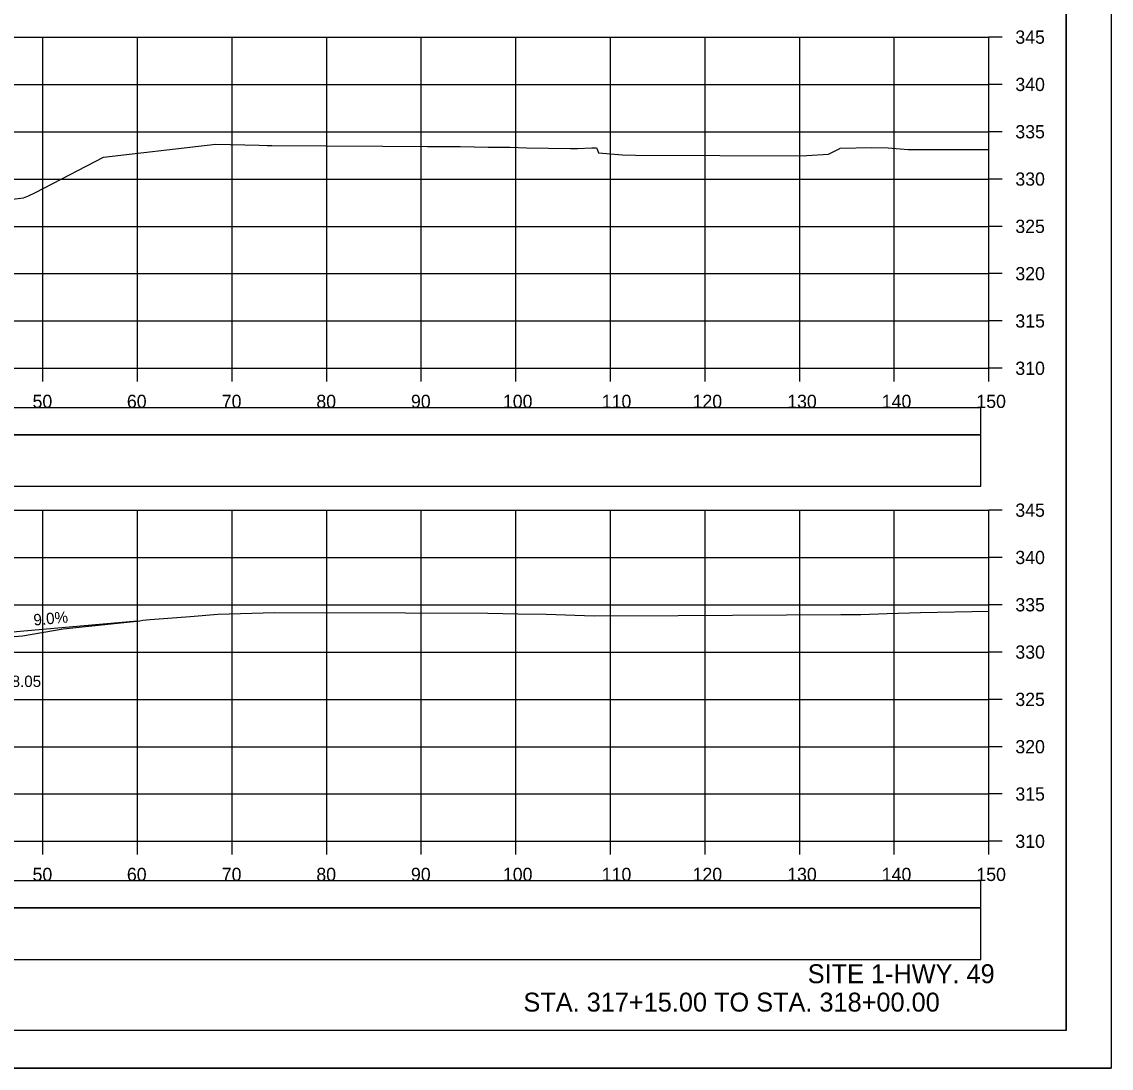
# Model space of a CAD drawing. Extents: x 1368122 to 1710785, y 373130 to 557566.
# Drawn here: x 1369403.3 to 1369518.5, y 375477 to 375587.7 of the extents above; entities that cross this region are included whole.
import ezdxf

# ---------------------------------------------------------------- set-up
doc = ezdxf.new("R2010")
doc.units = 0
for name, color, linetype in [('R_Axis', 7, 'Continuous'), ('R_Axis Annot', 7, 'Continuous'), ('R_Border', 7, 'Continuous'), ('R_Draft', 7, 'Continuous'), ('R_Drive', 7, 'Continuous'), ('R_Exist Surface', 7, 'Continuous'), ('R_Grid', 7, 'Continuous'), ('R_No Plot', 7, 'Continuous'), ('R_Water Annot', 7, 'Continuous'), ('R_Xsect Elev', 7, 'Continuous')]:
    doc.layers.add(name, color=color, linetype=linetype)

msp = doc.modelspace()

# ---------------------------------------------------------------- linework, layer by layer
for points in [[(1369206.41, 375544.02), (1369504.71, 375544.02), (1369504.71, 375546.84), (1369206.41, 375546.84)], [(1369206.41, 375538.55), (1369504.71, 375538.55), (1369504.71, 375543.96), (1369206.41, 375543.96)], [(1369206.41, 375494.02), (1369504.71, 375494.02), (1369504.71, 375496.84), (1369206.41, 375496.84)], [(1369206.41, 375488.55), (1369504.71, 375488.55), (1369504.71, 375493.96), (1369206.41, 375493.96)]]:
    msp.add_lwpolyline(points, close=True)
at = {"layer": 'R_Axis'}
for p, q in [((1369505.56, 375551.03), (1369505.56, 375586.03)), ((1369506.96, 375586.03), (1369505.56, 375586.03)), ((1369506.96, 375581.03), (1369505.56, 375581.03)), ((1369506.96, 375576.03), (1369505.56, 375576.03)), ((1369506.96, 375571.03), (1369505.56, 375571.03)), ((1369506.96, 375566.03), (1369505.56, 375566.03)), ((1369506.96, 375561.03), (1369505.56, 375561.03)), ((1369506.96, 375556.03), (1369505.56, 375556.03)), ((1369205.56, 375551.03), (1369505.56, 375551.03)), ((1369405.56, 375549.63), (1369405.56, 375551.03)), ((1369415.56, 375549.63), (1369415.56, 375551.03)), ((1369425.56, 375549.63), (1369425.56, 375551.03)), ((1369435.56, 375549.63), (1369435.56, 375551.03)), ((1369445.56, 375549.63), (1369445.56, 375551.03)), ((1369455.56, 375549.63), (1369455.56, 375551.03)), ((1369465.56, 375549.63), (1369465.56, 375551.03)), ((1369475.56, 375549.63), (1369475.56, 375551.03)), ((1369485.56, 375549.63), (1369485.56, 375551.03)), ((1369495.56, 375549.63), (1369495.56, 375551.03)), ((1369505.56, 375549.63), (1369505.56, 375551.03)), ((1369506.96, 375551.03), (1369505.56, 375551.03)), ((1369505.56, 375501.03), (1369505.56, 375536.03)), ((1369506.96, 375536.03), (1369505.56, 375536.03)), ((1369506.96, 375531.03), (1369505.56, 375531.03)), ((1369506.96, 375526.03), (1369505.56, 375526.03)), ((1369506.96, 375521.03), (1369505.56, 375521.03)), ((1369506.96, 375516.03), (1369505.56, 375516.03)), ((1369506.96, 375511.03), (1369505.56, 375511.03)), ((1369506.96, 375506.03), (1369505.56, 375506.03)), ((1369205.56, 375501.03), (1369505.56, 375501.03)), ((1369405.56, 375499.63), (1369405.56, 375501.03)), ((1369415.56, 375499.63), (1369415.56, 375501.03)), ((1369425.56, 375499.63), (1369425.56, 375501.03)), ((1369435.56, 375499.63), (1369435.56, 375501.03)), ((1369445.56, 375499.63), (1369445.56, 375501.03)), ((1369455.56, 375499.63), (1369455.56, 375501.03)), ((1369465.56, 375499.63), (1369465.56, 375501.03)), ((1369475.56, 375499.63), (1369475.56, 375501.03)), ((1369485.56, 375499.63), (1369485.56, 375501.03)), ((1369495.56, 375499.63), (1369495.56, 375501.03)), ((1369505.56, 375499.63), (1369505.56, 375501.03)), ((1369506.96, 375501.03), (1369505.56, 375501.03))]:
    msp.add_line(p, q, dxfattribs=at)
at = {"layer": 'R_Border'}
for q in [(1369513.74, 375686.49), (1369197.56, 375481.03)]:
    msp.add_line((1369513.74, 375481.03), q, dxfattribs=at)
at = {"layer": 'R_Drive'}
msp.add_line((1369415.53, 375524.31), (1369398.74, 375522.8), dxfattribs=at)
at = {"layer": 'R_Exist Surface'}
for points in [[(1369400.58, 375568.68), (1369403.5, 375569.04), (1369404.05, 375569.26), (1369404.77, 375569.62), (1369411.97, 375573.33), (1369422.94, 375574.61), (1369423.83, 375574.7), (1369428.43, 375574.61), (1369429.26, 375574.59), (1369429.32, 375574.59), (1369429.38, 375574.59), (1369429.77, 375574.59), (1369441.5, 375574.51), (1369446.23, 375574.48), (1369449.66, 375574.46), (1369452.62, 375574.41), (1369454.94, 375574.4), (1369456.68, 375574.32), (1369461.34, 375574.24), (1369462.06, 375574.27), (1369463.59, 375574.31), (1369463.73, 375574.31), (1369464.09, 375574.31), (1369464.15, 375574.17), (1369464.29, 375573.81), (1369466.84, 375573.6), (1369468.19, 375573.55), (1369486.04, 375573.49), (1369486.31, 375573.5), (1369488.61, 375573.66), (1369489.82, 375574.26), (1369489.85, 375574.28), (1369493.18, 375574.35), (1369494.92, 375574.33), (1369497.04, 375574.16), (1369505.56, 375574.15)], [(1369399.01, 375522.4), (1369403.42, 375522.73), (1369407.7, 375523.47), (1369415.8, 375524.34), (1369416.12, 375524.39), (1369416.89, 375524.49), (1369421.12, 375524.78), (1369424.06, 375525.02), (1369430.04, 375525.21), (1369443.91, 375525.18), (1369452.61, 375525.15), (1369455.76, 375525.08), (1369458.78, 375525.04), (1369463.85, 375524.85), (1369472.7, 375524.9), (1369489.9, 375524.99), (1369492.02, 375525.01), (1369494.81, 375525.11), (1369498.35, 375525.23), (1369505.56, 375525.37)]]:
    msp.add_lwpolyline(points, dxfattribs=at)
at = {"layer": 'R_Grid'}
for p, q in [((1369205.56, 375586.03), (1369505.56, 375586.03)), ((1369405.56, 375551.03), (1369405.56, 375586.03)), ((1369415.56, 375551.03), (1369415.56, 375586.03)), ((1369425.56, 375551.03), (1369425.56, 375586.03)), ((1369435.56, 375551.03), (1369435.56, 375586.03)), ((1369445.56, 375551.03), (1369445.56, 375586.03)), ((1369455.56, 375551.03), (1369455.56, 375586.03)), ((1369465.56, 375551.03), (1369465.56, 375586.03)), ((1369475.56, 375551.03), (1369475.56, 375586.03)), ((1369485.56, 375551.03), (1369485.56, 375586.03)), ((1369495.56, 375551.03), (1369495.56, 375586.03)), ((1369505.56, 375551.03), (1369505.56, 375586.03)), ((1369205.56, 375581.03), (1369505.56, 375581.03)), ((1369205.56, 375576.03), (1369505.56, 375576.03)), ((1369205.56, 375571.03), (1369505.56, 375571.03)), ((1369205.56, 375566.03), (1369505.56, 375566.03)), ((1369205.56, 375561.03), (1369505.56, 375561.03)), ((1369205.56, 375556.03), (1369505.56, 375556.03)), ((1369205.56, 375551.03), (1369505.56, 375551.03)), ((1369205.56, 375536.03), (1369505.56, 375536.03)), ((1369405.56, 375501.03), (1369405.56, 375536.03)), ((1369415.56, 375501.03), (1369415.56, 375536.03)), ((1369425.56, 375501.03), (1369425.56, 375536.03)), ((1369435.56, 375501.03), (1369435.56, 375536.03)), ((1369445.56, 375501.03), (1369445.56, 375536.03)), ((1369455.56, 375501.03), (1369455.56, 375536.03)), ((1369465.56, 375501.03), (1369465.56, 375536.03)), ((1369475.56, 375501.03), (1369475.56, 375536.03)), ((1369485.56, 375501.03), (1369485.56, 375536.03)), ((1369495.56, 375501.03), (1369495.56, 375536.03)), ((1369505.56, 375501.03), (1369505.56, 375536.03)), ((1369205.56, 375531.03), (1369505.56, 375531.03)), ((1369205.56, 375526.03), (1369505.56, 375526.03)), ((1369205.56, 375521.03), (1369505.56, 375521.03)), ((1369205.56, 375516.03), (1369505.56, 375516.03)), ((1369205.56, 375511.03), (1369505.56, 375511.03)), ((1369205.56, 375506.03), (1369505.56, 375506.03)), ((1369205.56, 375501.03), (1369505.56, 375501.03))]:
    msp.add_line(p, q, dxfattribs=at)
at = {"layer": 'R_No Plot'}
msp.add_line((1369185.16, 375477.05), (1369518.49, 375477.05), dxfattribs=at)
for points in [[(1369185.15, 375690.38), (1369518.49, 375690.38), (1369518.49, 375477.04), (1369185.15, 375477.04)], [(1369431.48, 375686.49), (1369451.1, 375686.49), (1369451.1, 375676.61), (1369467.21, 375676.61), (1369490.41, 375676.61), (1369490.53, 375648.45), (1369513.74, 375648.45), (1369513.74, 375481.03), (1369197.56, 375481.03), (1369197.56, 375686.49)]]:
    msp.add_lwpolyline(points, close=True, dxfattribs=at)

# ---------------------------------------------------------------- texts
at = {"layer": 'R_Axis Annot'}
for s, p in [('345', (1369508.36, 375585.33)), ('340', (1369508.36, 375580.33)), ('335', (1369508.36, 375575.33)), ('330', (1369508.36, 375570.33)), ('325', (1369508.36, 375565.33)), ('320', (1369508.36, 375560.33)), ('315', (1369508.36, 375555.33)), ('310', (1369508.36, 375550.33)), ('50', (1369404.47, 375546.83)), ('60', (1369414.44, 375546.83)), ('70', (1369424.47, 375546.83)), ('80', (1369434.47, 375546.83)), ('90', (1369444.47, 375546.83)), ('100', (1369454.19, 375546.83)), ('110', (1369464.64, 375546.83)), ('120', (1369474.24, 375546.83)), ('130', (1369484.24, 375546.83)), ('140', (1369494.24, 375546.83)), ('150', (1369504.24, 375546.83)), ('345', (1369508.36, 375535.33)), ('340', (1369508.36, 375530.33)), ('335', (1369508.36, 375525.33)), ('330', (1369508.36, 375520.33)), ('325', (1369508.36, 375515.33)), ('320', (1369508.36, 375510.33)), ('315', (1369508.36, 375505.33)), ('310', (1369508.36, 375500.33)), ('50', (1369404.47, 375496.83)), ('60', (1369414.44, 375496.83)), ('70', (1369424.47, 375496.83)), ('80', (1369434.47, 375496.83)), ('90', (1369444.47, 375496.83)), ('100', (1369454.19, 375496.83)), ('110', (1369464.64, 375496.83)), ('120', (1369474.24, 375496.83)), ('130', (1369484.24, 375496.83)), ('140', (1369494.24, 375496.83)), ('150', (1369504.24, 375496.83))]:
    msp.add_text(s, height=1.4, dxfattribs=at).set_placement(p)
at = {"layer": 'R_Draft'}
for s, p in [('SITE 1-HWY. 49', (1369486.41, 375486.03)), ('STA. 317+15.00 TO STA. 318+00.00', (1369456.36, 375483.03))]:
    msp.add_text(s, height=2, dxfattribs=at).set_placement(p)
at = {"layer": 'R_Water Annot'}
msp.add_text('F.L. OUTLET=328.05', height=1.2, dxfattribs=at).set_placement((1369389.99, 375517.34))
at = {"layer": 'R_Xsect Elev'}
msp.add_text('9.0%', height=1.2, rotation=5.1428, dxfattribs=at).set_placement((1369404.62, 375523.83))

doc.saveas('drawing.dxf')
